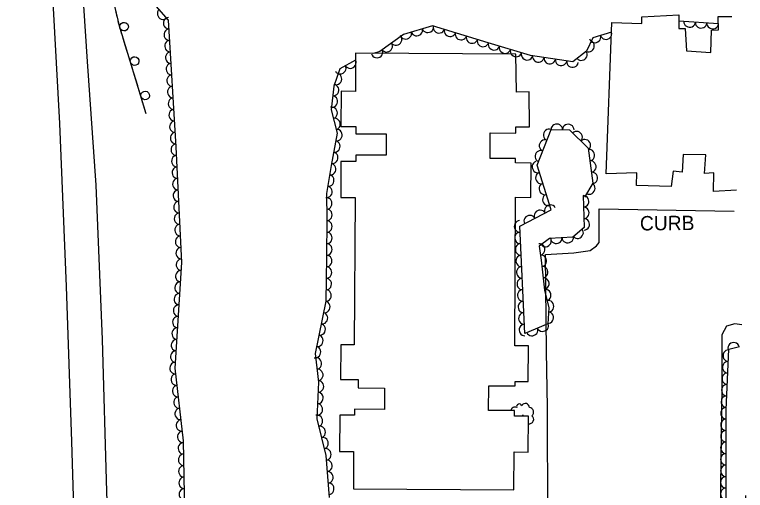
# Model space of a CAD drawing. Extents: x 1722896 to 1754269, y 648279 to 666297.
# Drawn here: x 1753873.4 to 1754127.2, y 652630.3 to 652795.6 of the extents above; entities that cross this region are included whole.
import ezdxf

# ---------------------------------------------------------------- set-up
doc = ezdxf.new("R2010")
doc.units = 0
for name, color, linetype in [('DESIGN - CENTERLINE - Proposed Text', 7, 'Continuous'), ('DESIGN - SCRATCH - User 1', 7, 'Continuous'), ('SURVEY - CENTERLINE - Preliminary Text', 7, 'Continuous'), ('SURVEY - VEGETATION - Features with Text', 7, 'Continuous')]:
    doc.layers.add(name, color=color, linetype=linetype)

msp = doc.modelspace()

# ---------------------------------------------------------------- linework, layer by layer
at = {"layer": 'DESIGN - CENTERLINE - Proposed Text'}
msp.add_lwpolyline([(1754124.07, 652734.55), (1754116.12, 652734.13), (1754116.2, 652740.64), (1754112.93, 652740.4), (1754113.47, 652746.82), (1754105.56, 652746.92), (1754105.22, 652740.87), (1754102.1, 652741.22), (1754101.38, 652735.81), (1754089.38, 652736.23), (1754089.44, 652740.58), (1754078.8, 652740.29), (1754080.86, 652792.86), (1754091.23, 652792.5), (1754091.23, 652794.8), (1754104.02, 652795.47), (1754104.07, 652790.75), (1754106.28, 652790.71), (1754106.69, 652783.01), (1754115.13, 652782.41), (1754115.44, 652790.2), (1754117.84, 652790.21), (1754117.75, 652794.9), (1754122.44, 652794.95)], dxfattribs=at)
msp.add_lwpolyline([(1754047.48, 652781.77), (1753991.8, 652782.15), (1753991.73, 652768.89), (1753986.78, 652768.91), (1753986.71, 652756.68), (1753991.9, 652756.65), (1753991.88, 652754.18), (1754002.45, 652754.12), (1754002.4, 652746.7), (1753991.88, 652746.76), (1753991.87, 652744.5), (1753986.74, 652744.53), (1753986.67, 652732.02), (1753991.65, 652731.99), (1753991.36, 652680.86), (1753986.68, 652680.89), (1753986.62, 652668.89), (1753992.75, 652668.85), (1753992.73, 652665.92), (1754001.9, 652665.87), (1754001.86, 652658.46), (1753991.47, 652658.52), (1753991.45, 652656.42), (1753986.34, 652656.44), (1753986.27, 652643.82), (1753991.12, 652643.8), (1753991.05, 652630.84), (1754046.79, 652630.52), (1754046.87, 652643.66), (1754051.77, 652643.63), (1754051.84, 652656.06), (1754047.03, 652656.09), (1754047.04, 652658.06), (1754038.01, 652658.11), (1754038.05, 652666.66), (1754047.18, 652666.61), (1754047.19, 652668.12), (1754051.77, 652668.1), (1754051.84, 652680.51), (1754047.11, 652680.54), (1754047.4, 652732.12), (1754052.7, 652732.09), (1754052.77, 652744.01), (1754047.35, 652744.04), (1754047.36, 652745.57), (1754038.54, 652745.62), (1754038.59, 652754.45), (1754047.48, 652754.4), (1754047.49, 652756.61), (1754052.18, 652756.58), (1754052.1, 652768.76), (1754047.64, 652768.58)], close=True, dxfattribs=at)
at = {"layer": 'DESIGN - SCRATCH - User 1'}
for points in [[(1753919.13, 652761.07), (1753909.88, 652791.19), (1753901.8, 652825.34), (1753895.99, 652854.07), (1753890.99, 652887.42), (1753885, 652928.77), (1753879.31, 652963.75), (1753872.5, 652997.07), (1753865.24, 653025.3), (1753855.55, 653057.24), (1753835.07, 653111)], [(1753909.04, 652794.74), (1753908.5, 652797.03)], [(1753910.63, 652788.75), (1753909.88, 652791.19), (1753909.41, 652793.18)], [(1753911.79, 652784.97), (1753911.1, 652787.22)], [(1753912.48, 652782.73), (1753911.79, 652784.97)], [(1753914.3, 652776.8), (1753912.95, 652781.2)], [(1753915.46, 652773.02), (1753914.77, 652775.27)], [(1753916.15, 652770.78), (1753915.46, 652773.02)], [(1753917.97, 652764.85), (1753916.62, 652769.25)], [(1753919.13, 652761.07), (1753918.44, 652763.32)]]:
    msp.add_lwpolyline(points, dxfattribs=at)
for centre in [(1753911.4, 652791.37), (1753915.07, 652779.42), (1753918.73, 652767.47)]:
    msp.add_arc(centre, 1.5, 310.3206, 310.3107, dxfattribs=at)
at = {"layer": 'SURVEY - CENTERLINE - Preliminary Text'}
for points in [[(1753944.83, 651928.95), (1753939.96, 651971.07), (1753935.69, 652018.05), (1753936.38, 652042.59), (1753932.53, 652088.86), (1753929.16, 652133.18), (1753925.19, 652180.62), (1753922.45, 652233.16), (1753919.05, 652285.99), (1753916.64, 652336.97), (1753914.17, 652392.73), (1753911.65, 652454.36), (1753910.25, 652509.66), (1753907.55, 652571.35), (1753905.4, 652629.95), (1753903.9, 652682.74), (1753901.7, 652736.32), (1753898.66, 652779.29), (1753895.17, 652833.89)], [(1753936.87, 651926.35), (1753931.28, 651975.81), (1753926.43, 652027.72), (1753921.81, 652081.65), (1753917.18, 652137.41), (1753912.79, 652195.87), (1753908.51, 652263.84), (1753906.15, 652318.49), (1753903, 652380.83), (1753900.37, 652447.58), (1753898.28, 652494.46), (1753896.8, 652539.61), (1753894.78, 652597.67), (1753893.25, 652647.35), (1753891.45, 652701.13), (1753889.07, 652757.75), (1753886.76, 652799.9)], [(1753983.4, 652619.91), (1754058.63, 652620.8), (1754058.51, 652659.27), (1754058.11, 652678.58), (1754057.78, 652712.3), (1754067.62, 652712.79), (1754073.25, 652713.61), (1754075.46, 652715.29), (1754076.43, 652716.39), (1754076.42, 652728.16), (1754123.33, 652727.35)], [(1754126, 652687.78), (1754123.48, 652688.15), (1754120.68, 652687.41), (1754118.95, 652684.4), (1754119, 652666.68), (1754118.03, 652596.95), (1754117.82, 652562.98), (1754116.87, 652528.02), (1754115.15, 652527.57), (1754114.7, 652516.89), (1754112.04, 652452.58), (1754110.99, 652432.26), (1754109.95, 652417.97)]]:
    msp.add_lwpolyline(points, dxfattribs=at)
at = {"layer": 'SURVEY - VEGETATION - Features with Text'}
for points in [[(1753941.83, 652167.61), (1753943.25, 652209.02), (1753942.69, 652255.19), (1753938.4, 652306.16), (1753935.82, 652336.82), (1753931.21, 652378.72), (1753925.93, 652428.5), (1753929.09, 652490.27), (1753929.29, 652533.09), (1753929.52, 652567.92), (1753940.19, 652592.99), (1753932.76, 652610.41), (1753932.03, 652647.48), (1753929.16, 652672.72), (1753931.45, 652709.51), (1753929.55, 652749.62), (1753926.87, 652793.6), (1753912.58, 652809.94)], [(1754117.8, 652792.33), (1754104.04, 652793.31)], [(1754080.72, 652789.42), (1754074.2, 652787.43), (1754072.01, 652782.91), (1754067.21, 652779.15), (1754052.54, 652781.31), (1754037.81, 652785.75), (1754018.53, 652791.7), (1754008.48, 652788.7), (1754000.29, 652782.72), (1753998.06, 652782.1)], [(1753991.79, 652779.77), (1753986.3, 652776.74), (1753984.25, 652770.67), (1753983.32, 652762.46), (1753985.41, 652754.37), (1753983.3, 652743.1), (1753981.7, 652733.38), (1753981.8, 652724.46), (1753981.74, 652711.37), (1753981.46, 652696), (1753977.74, 652677.86), (1753978.92, 652667.95), (1753978.31, 652655.16), (1753981.53, 652642.48), (1753982.68, 652627.8)], [(1754070.87, 652732.7), (1754071.19, 652721.6), (1754067.22, 652718.27), (1754059.14, 652717.78), (1754055.53, 652715.18), (1754056.23, 652710.33), (1754057.37, 652699.81), (1754058.89, 652693.72), (1754058.54, 652688.12), (1754050.56, 652684.86), (1754048.81, 652722.12), (1754059.73, 652727.77), (1754054.82, 652743.22), (1754059.68, 652755.7), (1754066.05, 652755.58), (1754072.62, 652749.17), (1754074.2, 652737.07), (1754071.27, 652732.13)], [(1754127.19, 652628.51), (1754125.94, 652597.31), (1754120.4, 652596.04), (1754120.5, 652658.25), (1754121.39, 652679.34), (1754125.19, 652680.33)]]:
    msp.add_lwpolyline(points, dxfattribs=at)
msp.add_circle((1754049.89, 652656.52), 0.0483, dxfattribs=at)
for centre, radius, start, end in [((1754047.09, 652657.87), 1.38, 60.463, 171.4193), ((1754048.66, 652659.38), 0.949, 20.4423, 199.1879), ((1754050.81, 652659.13), 1.38, 358.3262, 155.1151), ((1754052.05, 652657.52), 1.58, 307.3789, 84.9031), ((1754052.09, 652655), 1.57, 260.2328, 54.1132)]:
    msp.add_arc(centre, radius, start, end, dxfattribs=at)
for centre, major_axis in [((1753924.91, 652795.84), (-1.32, 1.51)), ((1753926.93, 652792.58), (-0.12, 2)), ((1754016.93, 652791.22), (-1.92, -0.57)), ((1754020.75, 652791.02), (-1.91, 0.59)), ((1754107.83, 652793.04), (-2, 0.14)), ((1754111.82, 652792.76), (-2, 0.14)), ((1754115.81, 652792.48), (-2, 0.14)), ((1753927.17, 652788.59), (-0.12, 2)), ((1754009.26, 652788.94), (-1.92, -0.57)), ((1754013.09, 652790.08), (-1.92, -0.57)), ((1754024.57, 652789.84), (-1.91, 0.59)), ((1754028.4, 652788.66), (-1.91, 0.59)), ((1754074.98, 652787.67), (-1.91, -0.58)), ((1754078.81, 652788.83), (-1.91, -0.58)), ((1753927.42, 652784.6), (-0.12, 2)), ((1754005.91, 652786.83), (-1.61, -1.18)), ((1754032.22, 652787.48), (-1.91, 0.59)), ((1754036.04, 652786.3), (-1.91, 0.59)), ((1754039.87, 652785.13), (-1.92, 0.58)), ((1754072.81, 652784.57), (-0.87, -1.8)), ((1754002.68, 652784.47), (-1.61, -1.18)), ((1754043.7, 652783.98), (-1.92, 0.58)), ((1754047.53, 652782.83), (-1.92, 0.58)), ((1753927.66, 652780.61), (-0.12, 2)), ((1753999.28, 652782.44), (-1.93, -0.53)), ((1754051.36, 652781.67), (-1.92, 0.58)), ((1754055.28, 652780.91), (-1.98, 0.29)), ((1754059.23, 652780.33), (-1.98, 0.29)), ((1754070.31, 652781.58), (-1.57, -1.23)), ((1753927.9, 652776.61), (-0.12, 2)), ((1753990.04, 652778.8), (-1.75, -0.97)), ((1754063.19, 652779.74), (-1.98, 0.29)), ((1754067.15, 652779.16), (-1.98, 0.29)), ((1753986.54, 652776.87), (-1.75, -0.97)), ((1753928.15, 652772.62), (-0.12, 2)), ((1753985.11, 652773.2), (-0.64, -1.89)), ((1753928.39, 652768.63), (-0.12, 2)), ((1753984.1, 652769.35), (-0.22, -1.99)), ((1753928.63, 652764.63), (-0.12, 2)), ((1753983.65, 652765.37), (-0.22, -1.99)), ((1753983.59, 652761.43), (0.5, -1.94)), ((1753928.88, 652760.64), (-0.12, 2)), ((1753929.12, 652756.65), (-0.12, 2)), ((1753984.59, 652757.55), (0.5, -1.94)), ((1753985.28, 652753.67), (-0.37, -1.97)), ((1754058.95, 652753.83), (0.73, 1.86)), ((1754061.68, 652755.66), (2, -0.04)), ((1754065.67, 652755.59), (2, -0.04)), ((1753929.36, 652752.66), (-0.12, 2)), ((1754068.64, 652753.05), (1.43, -1.4)), ((1753929.59, 652748.66), (-0.09, 2)), ((1753984.54, 652749.74), (-0.37, -1.97)), ((1754057.5, 652750.1), (0.73, 1.86)), ((1754071.51, 652750.25), (1.43, -1.4)), ((1753983.81, 652745.81), (-0.37, -1.97)), ((1754056.05, 652746.37), (0.73, 1.86)), ((1754072.93, 652746.74), (0.26, -1.98)), ((1753929.78, 652744.67), (-0.09, 2)), ((1753929.97, 652740.67), (-0.09, 2)), ((1753983.09, 652741.87), (-0.32, -1.97)), ((1754055.01, 652742.63), (-0.6, 1.91)), ((1754073.45, 652742.78), (0.26, -1.98)), ((1754056.22, 652738.82), (-0.6, 1.91)), ((1754073.97, 652738.81), (0.26, -1.98)), ((1753930.16, 652736.68), (-0.09, 2)), ((1753982.44, 652737.92), (-0.32, -1.97)), ((1753981.8, 652733.98), (-0.32, -1.97)), ((1754057.43, 652735.01), (-0.6, 1.91)), ((1754073.05, 652735.14), (-1.02, -1.72)), ((1753930.35, 652732.68), (-0.09, 2)), ((1754058.64, 652731.19), (-0.6, 1.91)), ((1754070.93, 652730.7), (0.06, -2)), ((1753930.54, 652728.69), (-0.09, 2)), ((1753981.74, 652729.99), (0.02, -2)), ((1753981.78, 652725.99), (0.02, -2)), ((1754055.82, 652725.74), (1.78, 0.92)), ((1754059.37, 652727.58), (1.78, 0.92)), ((1754071.04, 652726.7), (0.06, -2)), ((1753930.73, 652724.69), (-0.09, 2)), ((1754052.26, 652723.9), (1.78, 0.92)), ((1753930.92, 652720.7), (-0.09, 2)), ((1753981.79, 652721.99), (-0.01, -2)), ((1754048.81, 652722.01), (-0.09, 2)), ((1754071.16, 652722.71), (0.06, -2)), ((1753981.77, 652717.99), (-0.01, -2)), ((1754049, 652718.01), (-0.09, 2)), ((1754068.97, 652719.74), (-1.53, -1.29)), ((1753931.11, 652716.7), (-0.09, 2)), ((1754057.83, 652716.84), (-1.62, -1.17)), ((1754061.52, 652717.93), (-2, -0.12)), ((1754065.51, 652718.17), (-2, -0.12)), ((1753931.3, 652712.7), (-0.09, 2)), ((1753981.76, 652713.99), (-0.01, -2)), ((1754049.19, 652714.02), (-0.09, 2)), ((1754055.7, 652714.02), (0.28, -1.98)), ((1754056.25, 652710.06), (0.22, -1.99)), ((1753931.4, 652708.71), (0.12, 2)), ((1753981.72, 652709.99), (-0.04, -2)), ((1754049.38, 652710.02), (-0.09, 2)), ((1753981.64, 652705.99), (-0.04, -2)), ((1754049.57, 652706.03), (-0.09, 2)), ((1754056.69, 652706.08), (0.22, -1.99)), ((1753931.15, 652704.72), (0.12, 2)), ((1753930.9, 652700.72), (0.12, 2)), ((1753981.57, 652701.99), (-0.04, -2)), ((1754049.75, 652702.03), (-0.09, 2)), ((1754057.12, 652702.11), (0.22, -1.99)), ((1753981.5, 652697.99), (-0.04, -2)), ((1754049.94, 652698.03), (-0.09, 2)), ((1754057.78, 652698.17), (0.49, -1.94)), ((1753930.66, 652696.73), (0.12, 2)), ((1753930.41, 652692.74), (0.12, 2)), ((1753981.05, 652694.03), (-0.4, -1.96)), ((1754050.13, 652694.04), (-0.09, 2)), ((1754058.75, 652694.29), (0.49, -1.94)), ((1753980.25, 652690.11), (-0.4, -1.96)), ((1754050.32, 652690.04), (-0.09, 2)), ((1754058.68, 652690.32), (-0.13, -2)), ((1753930.16, 652688.75), (0.12, 2)), ((1753929.91, 652684.76), (0.12, 2)), ((1753979.45, 652686.19), (-0.4, -1.96)), ((1754050.51, 652686.05), (-0.09, 2)), ((1754056.87, 652687.44), (-1.85, -0.76)), ((1753978.65, 652682.27), (-0.4, -1.96)), ((1754053.17, 652685.93), (-1.85, -0.76)), ((1753929.66, 652680.76), (0.12, 2)), ((1754123.1, 652679.79), (1.93, 0.51)), ((1753977.84, 652678.35), (-0.4, -1.96)), ((1754121.3, 652677.1), (0.08, 2)), ((1753929.41, 652676.77), (0.12, 2)), ((1753929.16, 652672.78), (0.12, 2)), ((1753978.16, 652674.39), (0.24, -1.99)), ((1754121.13, 652673.11), (0.08, 2)), ((1753978.63, 652670.42), (0.24, -1.99)), ((1753929.61, 652668.8), (-0.23, 1.99)), ((1754120.96, 652669.11), (0.08, 2)), ((1753930.06, 652664.83), (-0.23, 1.99)), ((1753978.85, 652666.44), (-0.09, -2)), ((1754120.79, 652665.11), (0.08, 2)), ((1753978.66, 652662.44), (-0.09, -2)), ((1753930.51, 652660.86), (-0.23, 1.99)), ((1754120.63, 652661.12), (0.08, 2)), ((1753930.96, 652656.88), (-0.23, 1.99)), ((1753978.47, 652658.44), (-0.09, -2)), ((1754120.5, 652657.12), (0, 2)), ((1753978.49, 652654.47), (0.49, -1.94)), ((1753931.41, 652652.91), (-0.23, 1.99)), ((1754120.5, 652653.12), (0, 2)), ((1753979.47, 652650.59), (0.49, -1.94)), ((1753931.86, 652648.93), (-0.23, 1.99)), ((1753980.45, 652646.72), (0.49, -1.94)), ((1754120.49, 652649.12), (0, 2)), ((1753932.08, 652644.94), (-0.04, 2)), ((1754120.48, 652645.12), (0, 2)), ((1753981.44, 652642.84), (0.49, -1.94)), ((1753932.16, 652640.94), (-0.04, 2)), ((1754120.47, 652641.12), (0, 2)), ((1753932.24, 652636.94), (-0.04, 2)), ((1753981.81, 652638.86), (0.16, -1.99)), ((1754120.47, 652637.12), (0, 2)), ((1753982.12, 652634.87), (0.16, -1.99)), ((1753932.32, 652632.94), (-0.04, 2)), ((1754120.46, 652633.12), (0, 2)), ((1753932.39, 652628.95), (-0.04, 2)), ((1753982.44, 652630.89), (0.16, -1.99)), ((1754120.45, 652629.12), (0, 2))]:
    msp.add_ellipse(centre, major_axis=major_axis, ratio=0.940188, start_param=0, end_param=3.141593, dxfattribs=at)

# ---------------------------------------------------------------- texts
at = {"layer": 'DESIGN - SCRATCH - User 1'}
msp.add_text('CURB', height=5, rotation=0.4407, dxfattribs=at).set_placement((1754090.57, 652720.59))

doc.saveas('drawing.dxf')
